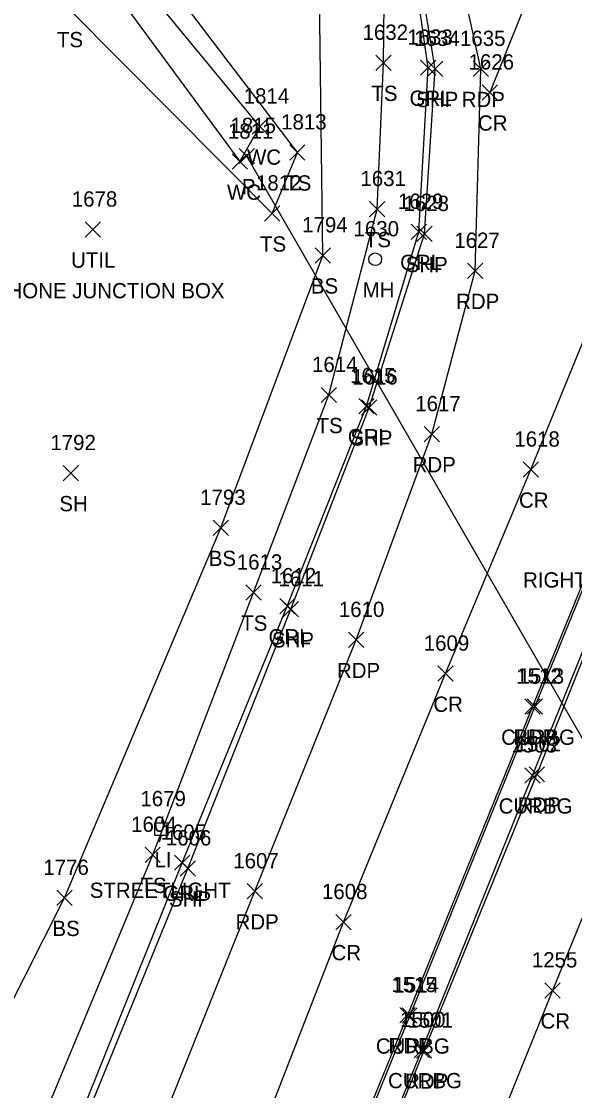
# Model space of a CAD drawing. Extents: x 1623612 to 1625808, y 621345 to 627748.
# Drawn here: x 1624622.4 to 1624694.8, y 626193.8 to 626333.7 of the extents above; entities that cross this region are included whole.
import ezdxf

# ---------------------------------------------------------------- set-up
doc = ezdxf.new("R2010")
doc.units = 0
for name, color, linetype in [('D_A', 7, 'Continuous'), ('D_I', 7, 'Continuous'), ('D_TIC', 7, 'Continuous'), ('DCP', 7, 'Continuous'), ('L_A', 7, 'Continuous'), ('L_I', 7, 'Continuous'), ('L_TIC', 7, 'Continuous'), ('LAWE', 7, 'Continuous'), ('LELB', 7, 'Continuous'), ('P_A', 7, 'Continuous'), ('P_I', 7, 'Continuous'), ('P_TIC', 7, 'Continuous'), ('PET', 7, 'Continuous'), ('PRC', 7, 'Continuous'), ('PSP', 7, 'Continuous'), ('R_A', 7, 'Continuous'), ('R_I', 7, 'Continuous'), ('R_TIC', 7, 'Continuous'), ('RC', 7, 'Continuous'), ('RGR', 7, 'Continuous'), ('S_C', 7, 'Continuous'), ('U_A', 7, 'Continuous'), ('U_C', 7, 'Continuous'), ('U_I', 7, 'Continuous'), ('UDEFAULT', 7, 'Continuous'), ('ULP', 7, 'Continuous'), ('UUMH', 7, 'Continuous')]:
    doc.layers.add(name, color=color, linetype=linetype)

msp = doc.modelspace()

# ---------------------------------------------------------------- linework, layer by layer
at = {"layer": 'D_TIC'}
for points in [[(1624650.91, 626315.08), (1624652.91, 626317.08)], [(1624652.91, 626315.08), (1624650.91, 626317.08)]]:
    msp.add_lwpolyline(points, dxfattribs=at)
at = {"layer": 'DCP'}
msp.add_lwpolyline([(1624742.09, 626159.56), (1624651.91, 626316.08)], dxfattribs=at)
at = {"layer": 'L_TIC'}
for points in [[(1624668.8, 626327.28), (1624670.8, 626329.28)], [(1624670.8, 626327.28), (1624668.8, 626329.28)], [(1624652.64, 626318.94), (1624654.64, 626320.94)], [(1624654.64, 626318.94), (1624652.64, 626320.94)], [(1624657.53, 626315.55), (1624659.53, 626317.55)], [(1624659.53, 626315.55), (1624657.53, 626317.55)], [(1624650.01, 626314.35), (1624652.01, 626316.35)], [(1624652.01, 626314.35), (1624650.01, 626316.35)], [(1624667.95, 626308.14), (1624669.95, 626310.14)], [(1624669.95, 626308.14), (1624667.95, 626310.14)], [(1624654.24, 626307.57), (1624656.24, 626309.57)], [(1624656.24, 626307.57), (1624654.24, 626309.57)], [(1624660.85, 626302.08), (1624662.85, 626304.08)], [(1624662.85, 626302.08), (1624660.85, 626304.08)], [(1624661.63, 626283.81), (1624663.63, 626285.81)], [(1624663.63, 626283.81), (1624661.63, 626285.81)], [(1624627.92, 626273.59), (1624629.92, 626275.59)], [(1624629.92, 626273.59), (1624627.92, 626275.59)], [(1624647.51, 626266.43), (1624649.51, 626268.43)], [(1624649.51, 626266.43), (1624647.51, 626268.43)], [(1624651.78, 626257.96), (1624653.78, 626259.96)], [(1624653.78, 626257.96), (1624651.78, 626259.96)], [(1624638.61, 626223.64), (1624640.61, 626225.64)], [(1624640.61, 626223.64), (1624638.61, 626225.64)], [(1624627.06, 626218.01), (1624629.06, 626220.01)], [(1624629.06, 626218.01), (1624627.06, 626220.01)]]:
    msp.add_lwpolyline(points, dxfattribs=at)
at = {"layer": 'LAWE'}
msp.add_lwpolyline([(1624478.34, 625960.64), (1624502.51, 626006.49), (1624510.02, 626033.48), (1624538.01, 626022.07), (1624539, 626026.11), (1624515.37, 626039.01), (1624525.82, 626080.12), (1624541.49, 626122.12), (1624557.13, 626161.32), (1624574.3, 626199.4), (1624588.96, 626242.23), (1624604.56, 626282.04), (1624612.69, 626318.46), (1624618.16, 626354.23), (1624633.32, 626339.44), (1624651.01, 626315.35), (1624653.64, 626319.94), (1624637.21, 626339.9), (1624620.54, 626359.04), (1624606.22, 626380.55), (1624599.51, 626405.02), (1624601.1, 626417.17), (1624599.39, 626418.68), (1624597.72, 626417.92)], dxfattribs=at)
at = {"layer": 'LELB'}
for points in [[(1624405.5, 625728.14), (1624428.24, 625773.19), (1624451.7, 625813.41), (1624479.3, 625869.39), (1624496.23, 625906.08), (1624514.91, 625948.11), (1624536.21, 625990.48), (1624546.45, 626029.66), (1624561.04, 626063.21), (1624576.65, 626110.9), (1624590.48, 626147.32), (1624609.26, 626181.73), (1624628.06, 626219.01), (1624648.51, 626267.43), (1624661.85, 626303.08), (1624661.36, 626343.87), (1624651.86, 626347.04), (1624650.32, 626353.64), (1624652.97, 626362.16), (1624638.4, 626383.22), (1624618.17, 626397.94), (1624604.09, 626415.44)], [(1624414.82, 625722.7), (1624435.62, 625760.87), (1624453.7, 625797.23), (1624474.13, 625837.17), (1624493.41, 625878.76), (1624511.69, 625916.21), (1624528.38, 625951.55), (1624544.66, 625990.22), (1624558.02, 626027.25), (1624569.94, 626061.58), (1624576.34, 626070.61), (1624593.27, 626109.93), (1624608.95, 626149.66), (1624624.61, 626188.43), (1624639.61, 626224.64), (1624652.78, 626258.96), (1624662.63, 626284.81), (1624668.95, 626309.14), (1624669.8, 626328.28), (1624669.98, 626343.79)], [(1624628.68, 626335.31), (1624655.24, 626308.57), (1624658.53, 626316.55), (1624639.28, 626341.89)]]:
    msp.add_lwpolyline(points, dxfattribs=at)
at = {"layer": 'P_TIC'}
for points in [[(1624675.55, 626326.48), (1624677.55, 626328.48)], [(1624677.55, 626326.48), (1624675.55, 626328.48)], [(1624681.54, 626326.48), (1624683.54, 626328.48)], [(1624683.54, 626326.48), (1624681.54, 626328.48)], [(1624682.71, 626323.4), (1624684.71, 626325.4)], [(1624684.71, 626323.4), (1624682.71, 626325.4)], [(1624674.15, 626304.88), (1624676.15, 626306.88)], [(1624676.15, 626304.88), (1624674.15, 626306.88)], [(1624680.8, 626300.06), (1624682.8, 626302.06)], [(1624682.8, 626300.06), (1624680.8, 626302.06)], [(1624666.93, 626282.18), (1624668.93, 626284.18)], [(1624668.93, 626282.18), (1624666.93, 626284.18)], [(1624675.12, 626278.69), (1624677.12, 626280.69)], [(1624677.12, 626278.69), (1624675.12, 626280.69)], [(1624688.08, 626274.05), (1624690.08, 626276.05)], [(1624690.08, 626274.05), (1624688.08, 626276.05)], [(1624656.67, 626255.77), (1624658.67, 626257.77)], [(1624658.67, 626255.77), (1624656.67, 626257.77)], [(1624665.22, 626251.76), (1624667.22, 626253.76)], [(1624667.22, 626251.76), (1624665.22, 626253.76)], [(1624676.89, 626247.35), (1624678.89, 626249.35)], [(1624678.89, 626247.35), (1624676.89, 626249.35)], [(1624688.28, 626243.04), (1624690.28, 626245.04)], [(1624690.28, 626243.04), (1624688.28, 626245.04)], [(1624688.85, 626234.17), (1624690.85, 626236.17)], [(1624690.85, 626234.17), (1624688.85, 626236.17)], [(1624643.21, 626221.86), (1624645.21, 626223.86)], [(1624645.21, 626221.86), (1624643.21, 626223.86)], [(1624651.97, 626218.87), (1624653.97, 626220.87)], [(1624653.97, 626218.87), (1624651.97, 626220.87)], [(1624663.57, 626214.84), (1624665.57, 626216.84)], [(1624665.57, 626214.84), (1624663.57, 626216.84)], [(1624690.9, 626205.9), (1624692.9, 626207.9)], [(1624692.9, 626205.9), (1624690.9, 626207.9)], [(1624671.95, 626202.67), (1624673.95, 626204.67)], [(1624673.95, 626202.67), (1624671.95, 626204.67)], [(1624674.13, 626198.02), (1624676.13, 626200.02)], [(1624676.13, 626198.02), (1624674.13, 626200.02)]]:
    msp.add_lwpolyline(points, dxfattribs=at)
at = {"layer": 'PET'}
for points in [[(1624425.67, 625715.65), (1624447.22, 625754.54), (1624466.36, 625791.08), (1624487.12, 625831.75), (1624506.3, 625871.9), (1624524.08, 625910.61), (1624540.03, 625946.09), (1624556.56, 625984.64), (1624572.71, 626022.65), (1624589.71, 626064.03), (1624605.99, 626104.3), (1624622.34, 626144.13), (1624637.91, 626182.32), (1624652.97, 626219.87), (1624666.22, 626252.76), (1624676.12, 626279.69), (1624681.8, 626301.06), (1624682.54, 626327.48), (1624678.38, 626346.43)], [(1624700.76, 626272.27), (1624689.28, 626244.04), (1624672.95, 626203.67), (1624657.22, 626165.07), (1624639.97, 626122.42), (1624626.87, 626089.89), (1624609.23, 626047.25), (1624593.09, 626008.04), (1624578.04, 625971.53), (1624565.57, 625940.71), (1624555.47, 625915.78), (1624541.27, 625885.85), (1624534.37, 625871.9), (1624518.06, 625838.28), (1624503.61, 625808.5), (1624484.54, 625771.45), (1624465.59, 625736.05), (1624447.42, 625703.06)], [(1624622.98, 626070.33), (1624637.54, 626106.17), (1624639.98, 626113.52), (1624641.39, 626115.65), (1624642.31, 626118.54), (1624642.73, 626120.26), (1624647.04, 626129.96), (1624659.87, 626161.78), (1624675.13, 626199.02), (1624689.85, 626235.17), (1624704, 626270.55)]]:
    msp.add_lwpolyline(points, dxfattribs=at)
at = {"layer": 'PRC'}
for points in [[(1624715.94, 626400.49), (1624704.96, 626376.94), (1624691.64, 626344.18), (1624683.71, 626324.4)], [(1624436.82, 625709.28), (1624458.78, 625749.62), (1624477.65, 625785.2), (1624498.86, 625827.51), (1624517.91, 625866.07), (1624535.88, 625905.07), (1624552.01, 625941.13), (1624568.1, 625980.06), (1624584.2, 626018.31), (1624601.56, 626060.15), (1624617.86, 626100.59), (1624633.9, 626140.47), (1624649.73, 626177.64), (1624664.57, 626215.84), (1624677.89, 626248.35), (1624689.08, 626275.05), (1624700.91, 626304.1), (1624709.94, 626325.53), (1624717.47, 626344.65), (1624728.1, 626371.26)], [(1624746.78, 626345.22), (1624728.92, 626300.56), (1624706.67, 626243.05), (1624691.9, 626206.9), (1624679.69, 626176.67), (1624663.83, 626137.95), (1624646.8, 626096.72), (1624629.43, 626053.71), (1624612.52, 626011.13), (1624595.71, 625970.86), (1624582, 625938.5), (1624560.77, 625889.8), (1624542.51, 625851.97), (1624524.08, 625812.63), (1624507.8, 625782.03)]]:
    msp.add_lwpolyline(points, dxfattribs=at)
at = {"layer": 'PSP'}
msp.add_lwpolyline([(1624417.68, 625720.8), (1624438.84, 625759.11), (1624458.11, 625795.15), (1624478.38, 625835.72), (1624497.98, 625876.28), (1624515.71, 625914.28), (1624531.6, 625950.04), (1624547.22, 625988.82), (1624563.29, 626026.94), (1624580.72, 626068.16), (1624597.18, 626108), (1624613.35, 626148.06), (1624629.33, 626186.41), (1624644.21, 626222.86), (1624657.67, 626256.77), (1624667.93, 626283.18), (1624675.15, 626305.88), (1624676.55, 626327.48), (1624673.72, 626344.86)], dxfattribs=at)
at = {"layer": 'R_TIC'}
for points in [[(1624674.65, 626326.64), (1624676.65, 626328.64)], [(1624676.65, 626326.64), (1624674.65, 626328.64)], [(1624673.43, 626305.16), (1624675.43, 626307.16)], [(1624675.43, 626305.16), (1624673.43, 626307.16)], [(1624666.59, 626282.36), (1624668.59, 626284.36)], [(1624668.59, 626282.36), (1624666.59, 626284.36)], [(1624656.22, 626256.17), (1624658.22, 626258.17)], [(1624658.22, 626256.17), (1624656.22, 626258.17)], [(1624688.6, 626243.03), (1624690.6, 626245.03)], [(1624690.6, 626243.03), (1624688.6, 626245.03)], [(1624688.28, 626234.03), (1624690.28, 626236.03)], [(1624690.28, 626234.03), (1624688.28, 626236.03)], [(1624642.47, 626222.61), (1624644.47, 626224.61)], [(1624644.47, 626222.61), (1624642.47, 626224.61)], [(1624672.22, 626202.62), (1624674.22, 626204.62)], [(1624674.22, 626202.62), (1624672.22, 626204.62)], [(1624673.8, 626198.09), (1624675.8, 626200.09)], [(1624675.8, 626198.09), (1624673.8, 626200.09)]]:
    msp.add_lwpolyline(points, dxfattribs=at)
at = {"layer": 'RC'}
for points in [[(1624700.99, 626272.06), (1624689.6, 626244.03), (1624673.22, 626203.62), (1624657.61, 626165.02), (1624640.13, 626122.2), (1624627.02, 626089.91), (1624609.59, 626047.26), (1624593.5, 626007.85), (1624578.4, 625971.27), (1624565.79, 625940.64), (1624555.58, 625915.85), (1624541.27, 625885.85), (1624534.86, 625871.82), (1624518.48, 625838.05), (1624503.94, 625808.16), (1624484.9, 625771.28), (1624465.88, 625735.89), (1624447.8, 625702.94)], [(1624642.73, 626120.26), (1624646.84, 626130.11), (1624659.69, 626161.95), (1624674.8, 626199.09), (1624689.28, 626235.03), (1624703.68, 626270.57)]]:
    msp.add_lwpolyline(points, dxfattribs=at)
at = {"layer": 'RGR'}
msp.add_lwpolyline([(1624571, 626060.25), (1624575.84, 626063.1), (1624580.53, 626069.08), (1624596.69, 626108.34), (1624613, 626148.3), (1624628.7, 626186.79), (1624643.47, 626223.61), (1624657.22, 626257.17), (1624667.59, 626283.36), (1624674.43, 626306.16), (1624675.65, 626327.64), (1624673.21, 626344.76), (1624670.09, 626355.37), (1624663.71, 626369.31), (1624651.72, 626385.04), (1624634.25, 626398.65)], dxfattribs=at)
at = {"layer": 'UDEFAULT'}
for points in [[(1624630.77, 626305.46), (1624632.77, 626307.46)], [(1624632.77, 626305.46), (1624630.77, 626307.46)]]:
    msp.add_lwpolyline(points, dxfattribs=at)
at = {"layer": 'ULP'}
for p, q in [((1624639.91, 626227.17), (1624639.91, 626228.83)), ((1624639.91, 626228.83), (1624641.58, 626228.83)), ((1624640.91, 626229.67), (1624640.75, 626228.83)), ((1624641.58, 626228.83), (1624641.58, 626227.17)), ((1624641.58, 626227.17), (1624639.91, 626227.17)), ((1624640.5, 626226.33), (1624640.75, 626227.17)), ((1624640.75, 626228), (1624640.75, 626228))]:
    msp.add_line(p, q, dxfattribs=at)
at = {"layer": 'UUMH'}
for p, q in [((1624668.71, 626302.57), (1624668.71, 626302.57)), ((1624669.54, 626302.57), (1624669.54, 626302.57))]:
    msp.add_line(p, q, dxfattribs=at)
msp.add_circle((1624668.71, 626302.57), 0.833, dxfattribs=at)

# ---------------------------------------------------------------- texts
at = {"layer": 'D_A'}
msp.add_text('P', height=2, dxfattribs=at).set_placement((1624651.28, 626311.08))
at = {"layer": 'D_I'}
msp.add_text('1815', height=2, dxfattribs=at).set_placement((1624649.78, 626319.08))
at = {"layer": 'L_A'}
for s, p in [('TS', (1624627.09, 626330.31)), ('TS', (1624668.21, 626323.28)), ('WC', (1624651.95, 626314.94)), ('TS', (1624656.94, 626311.55)), ('WC', (1624649.32, 626310.35)), ('TS', (1624653.65, 626303.57)), ('TS', (1624667.36, 626304.14)), ('BS', (1624660.3, 626298.08)), ('TS', (1624661.04, 626279.81)), ('SH', (1624627.41, 626269.59)), ('BS', (1624646.95, 626262.43)), ('TS', (1624651.19, 626253.96)), ('TS', (1624638.02, 626219.64)), ('BS', (1624626.5, 626214.01))]:
    msp.add_text(s, height=2, dxfattribs=at).set_placement(p)
at = {"layer": 'L_I'}
for s, p in [('1632', (1624667.06, 626331.28)), ('1814', (1624651.51, 626322.94)), ('1813', (1624656.41, 626319.55)), ('1811', (1624649.45, 626318.35)), ('1631', (1624666.78, 626312.14)), ('1812', (1624653.12, 626311.57)), ('1794', (1624659.16, 626306.08)), ('1614', (1624660.45, 626287.81)), ('1792', (1624626.23, 626277.59)), ('1793', (1624645.82, 626270.43)), ('1613', (1624650.61, 626261.96)), ('1604', (1624636.79, 626227.64)), ('1776', (1624625.31, 626222.01))]:
    msp.add_text(s, height=2, dxfattribs=at).set_placement(p)
at = {"layer": 'P_A'}
for s, p in [('SHP', (1624674.08, 626322.48)), ('RDP', (1624680.03, 626322.48)), ('CR', (1624682.15, 626319.4)), ('SHP', (1624672.69, 626300.88)), ('RDP', (1624679.29, 626296.06)), ('SHP', (1624665.46, 626278.18)), ('RDP', (1624673.61, 626274.69)), ('CR', (1624687.52, 626270.05)), ('SHP', (1624655.2, 626251.77)), ('RDP', (1624663.71, 626247.76)), ('CR', (1624676.32, 626243.35)), ('RDP', (1624686.77, 626239.04)), ('RDP', (1624687.34, 626230.17)), ('SHP', (1624641.74, 626217.86)), ('RDP', (1624650.45, 626214.87)), ('CR', (1624663, 626210.84)), ('CR', (1624690.33, 626201.9)), ('RDP', (1624670.44, 626198.67)), ('RDP', (1624672.62, 626194.02))]:
    msp.add_text(s, height=2, dxfattribs=at).set_placement(p)
at = {"layer": 'P_I'}
for s, p in [('1634', (1624673.81, 626330.48)), ('1635', (1624679.8, 626330.48)), ('1626', (1624680.92, 626327.4)), ('1628', (1624672.41, 626308.88)), ('1627', (1624679.06, 626304.06)), ('1616', (1624665.7, 626286.18)), ('1617', (1624673.95, 626282.69)), ('1618', (1624686.91, 626278.05)), ('1611', (1624656.06, 626259.77)), ('1610', (1624663.96, 626255.76)), ('1609', (1624675.06, 626251.35)), ('1512', (1624687.15, 626247.04)), ('1502', (1624687.08, 626238.17)), ('1606', (1624641.33, 626225.86)), ('1607', (1624650.15, 626222.87)), ('1608', (1624661.75, 626218.84)), ('1255', (1624689.2, 626209.9)), ('1515', (1624670.83, 626206.67)), ('1501', (1624672.93, 626202.02))]:
    msp.add_text(s, height=2, dxfattribs=at).set_placement(p)
at = {"layer": 'R_A'}
for s, p in [('GRL', (1624673.2, 626322.64)), ('GRL', (1624671.97, 626301.16)), ('GRL', (1624665.13, 626278.36)), ('GRL', (1624654.76, 626252.17)), ('CURBG', (1624685.18, 626239.03)), ('CURBG', (1624684.86, 626230.03)), ('GRL', (1624641.01, 626218.61)), ('CURBG', (1624668.8, 626198.62)), ('CURBG', (1624670.39, 626194.09))]:
    msp.add_text(s, height=2, dxfattribs=at).set_placement(p)
at = {"layer": 'R_I'}
for s, p in [('1633', (1624672.91, 626330.64)), ('1629', (1624671.68, 626309.16)), ('1615', (1624665.42, 626286.36)), ('1612', (1624655.04, 626260.17)), ('1513', (1624687.47, 626247.03)), ('1503', (1624686.51, 626238.03)), ('1605', (1624640.65, 626226.61)), ('1514', (1624671.09, 626206.62)), ('1500', (1624671.95, 626202.09))]:
    msp.add_text(s, height=2, dxfattribs=at).set_placement(p)
at = {"layer": 'S_C'}
msp.add_text('RIGHT OF MEDIAN', height=2, dxfattribs=at).set_placement((1624688.05, 626259.61))
at = {"layer": 'U_A'}
for s, p in [('UTIL', (1624628.93, 626301.46)), ('MH', (1624667.07, 626297.57)), ('LI', (1624639.85, 626223))]:
    msp.add_text(s, height=2, dxfattribs=at).set_placement(p)
at = {"layer": 'U_C'}
for s, p in [('TELEPHONE JUNCTION BOX', (1624612.15, 626297.46)), ('STREETLIGHT', (1624631.38, 626219))]:
    msp.add_text(s, height=2, dxfattribs=at).set_placement(p)
at = {"layer": 'U_I'}
for s, p in [('1678', (1624629.03, 626309.46)), ('1630', (1624665.88, 626305.57)), ('1679', (1624638, 626231))]:
    msp.add_text(s, height=2, dxfattribs=at).set_placement(p)

doc.saveas('drawing.dxf')
